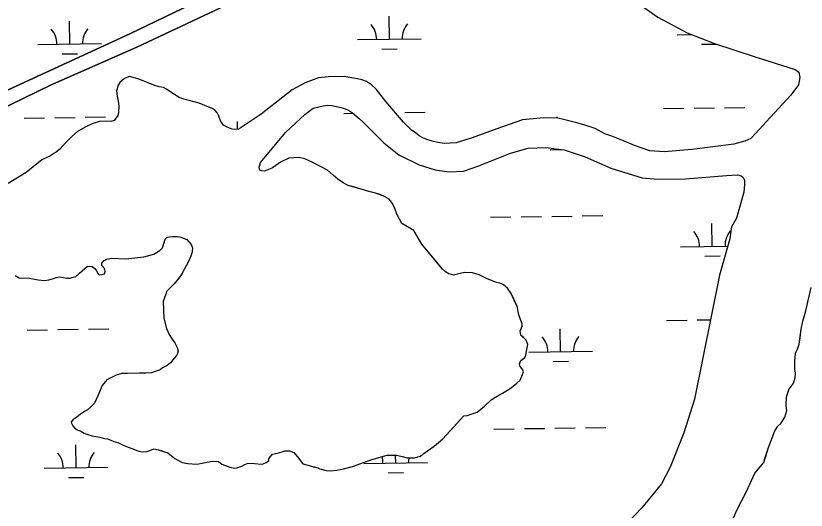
# Model space of a CAD drawing. Extents: x 3807117 to 3845308, y 337856 to 363736.
# Drawn here: x 3833202 to 3834443, y 356598 to 357375 of the extents above; entities that cross this region are included whole.
import ezdxf

# ---------------------------------------------------------------- set-up
doc = ezdxf.new("R2010")
doc.units = 0
doc.layers.add('V-TOPO-SHOR', color=7, linetype='Continuous')
doc.layers.add('V-WETL-SWMP', color=7, linetype='Continuous')

msp = doc.modelspace()

# ---------------------------------------------------------------- linework, layer by layer
at = {"layer": 'V-TOPO-SHOR'}
for points in [[(3831894.5, 356641.6), (3832032.1, 356706.5), (3832230.8, 356803.4), (3832404, 356884.7), (3832552.4, 356957.1), (3832740.3, 357048.1), (3832969, 357152.4), (3833183.7, 357255.4), (3833381.5, 357346.6), (3833573, 357439.2), (3833794.9, 357545.4), (3833916.2, 357600.6), (3833934.6, 357615), (3833943.6, 357628.2), (3833947.1, 357633.5), (3833951.7, 357637.7)], [(3833989.9, 357603.3), (3833978.5, 357602), (3833959, 357589.6), (3833925.3, 357566.5), (3833913.4, 357562.1), (3833899.5, 357558.7), (3833862.4, 357547.5), (3833774.6, 357502.4), (3833697.5, 357468.5), (3833567, 357408.4), (3833392.4, 357325.5), (3833256.6, 357265.9), (3833087.7, 357183.6), (3832930.9, 357113.6), (3832742.4, 357026.3), (3832563.6, 356942.3), (3832409.5, 356867.7), (3832260, 356801.5), (3832067.9, 356708.9), (3831895.7, 356631.3)], [(3834009.3, 357592.3), (3834012.5, 357589.4), (3834023.9, 357571.4), (3834030.6, 357552.8), (3834046.3, 357525.5), (3834073.8, 357484.4), (3834092.5, 357468.1), (3834147.9, 357417.2), (3834210.5, 357372.7), (3834256.4, 357348.2), (3834299.1, 357331.4), (3834363.2, 357310.4), (3834425.7, 357290.4)], [(3834425.7, 357290.4), (3834431.6, 357286.4), (3834433.3, 357278.1)], [(3833551.6, 357196.5), (3833542.2, 357196.8), (3833534.4, 357199.8), (3833528.6, 357202.8), (3833523.7, 357209.9), (3833520.4, 357218.7), (3833518.8, 357221.8), (3833515.6, 357225.9), (3833510.8, 357229.4), (3833490.3, 357237.8), (3833482.5, 357239.7), (3833474.6, 357241.6), (3833466.3, 357244), (3833458.9, 357246.4), (3833451.6, 357251), (3833444.2, 357256), (3833438.9, 357259.5), (3833434.1, 357262), (3833427.4, 357263.5), (3833419.2, 357266.1), (3833410.1, 357269.5), (3833402.3, 357272.5), (3833395.6, 357275.4), (3833386.6, 357278), (3833381.1, 357279.3), (3833374, 357277.1), (3833369.7, 357273.5), (3833365.5, 357269.8), (3833363, 357265.6), (3833360.6, 357256.2), (3833361.3, 357248.4), (3833363.1, 357240.6), (3833364.3, 357232.9), (3833363.5, 357223), (3833362.5, 357218.3), (3833357, 357210.3), (3833351.8, 357208.7), (3833335.2, 357209.3), (3833322.3, 357205.4), (3833312.5, 357200.5), (3833303.8, 357195.6), (3833299.1, 357192.9), (3833290.5, 357185.4), (3833284.4, 357179.6), (3833280.3, 357175.3), (3833271.7, 357165.2), (3833265.5, 357160.9), (3833262, 357158.8), (3833255.8, 357154.5), (3833252.2, 357152.8), (3833243.5, 357148.5), (3833218.9, 357128.7), (3833190.2, 357111.4)], [(3834356.2, 357181.9), (3834346.9, 357178), (3834329.7, 357173.4), (3834263.7, 357164.6), (3834220.4, 357161.1), (3834197.9, 357162.6), (3834173.7, 357171), (3834156.4, 357178.4), (3834137.9, 357185.8), (3834126.9, 357189.7), (3834112.1, 357197.7), (3834095.8, 357203.1), (3834083.2, 357206.5), (3834062.2, 357211.7), (3834053.3, 357214.2), (3834031.3, 357214.7), (3833998, 357211.3), (3833957.6, 357197.4), (3833918.8, 357182.9), (3833893.9, 357175.1), (3833874.6, 357174.1), (3833864.7, 357176), (3833855.8, 357177.8), (3833847.9, 357180.3), (3833841.5, 357183.3), (3833835.7, 357186.3), (3833829.4, 357191.3), (3833823.5, 357195.4), (3833818.2, 357200.5), (3833811.2, 357207.6), (3833783.4, 357240.4), (3833768.3, 357259.4), (3833760.9, 357266.5), (3833752.9, 357271.5), (3833745.5, 357274), (3833738.7, 357275.9), (3833717.8, 357279.6), (3833693.2, 357279.1), (3833677.6, 357277.2), (3833656.9, 357269.4), (3833636.3, 357258.5), (3833587.6, 357220.3), (3833551.6, 357196.5)], [(3834433.3, 357278.1), (3834431, 357266.5), (3834419.3, 357250.1), (3834380.1, 357208.5), (3834364.3, 357190.4), (3834356.2, 357181.9)], [(3833586.7, 357144.6), (3833626.3, 357192), (3833656, 357219.8), (3833669.3, 357229.5), (3833684.9, 357233.5), (3833692.2, 357234.2), (3833699, 357233.8), (3833703.2, 357232.8), (3833708.4, 357231.9), (3833714.7, 357230.5), (3833719.4, 357228.5), (3833724.7, 357226.5), (3833731.1, 357222.5), (3833741.2, 357213.4), (3833748.1, 357207.2), (3833780.1, 357175.1), (3833803.5, 357156.3), (3833835.7, 357140.9), (3833860.9, 357133.1), (3833882.9, 357129.9), (3833905.4, 357131), (3833929.2, 357139.3), (3833978.8, 357159.2), (3834006.8, 357166.7), (3834034.5, 357167.8), (3834063.3, 357164.3), (3834096.4, 357153.5), (3834136.4, 357135.7), (3834185.9, 357120.1), (3834211, 357118), (3834253.7, 357119), (3834318.3, 357124.1), (3834335.5, 357125), (3834341.3, 357123.6), (3834344, 357121.1), (3834346.1, 357116.9)], [(3833808.4, 357048.9), (3833800.8, 357063.3), (3833797.5, 357072.1), (3833793.6, 357080.3), (3833788.3, 357087), (3833781.4, 357091), (3833775.2, 357093.4), (3833767.3, 357096.4), (3833756.8, 357098.7), (3833744.8, 357102.6), (3833732.7, 357106), (3833724.4, 357108.4), (3833716.5, 357112.4), (3833708, 357118.4), (3833700.6, 357124.5), (3833691.6, 357132.6), (3833668.9, 357144.6), (3833656.3, 357150), (3833647.4, 357152.4), (3833630.8, 357151), (3833618, 357145), (3833610.8, 357139.6), (3833605.2, 357135.9), (3833600.5, 357133.7), (3833592.3, 357130.9), (3833587.6, 357131.3), (3833585.5, 357132.3), (3833584.4, 357137), (3833585.3, 357140.1), (3833586.7, 357144.6)], [(3834346.2, 357114.3), (3834346.3, 357110.1), (3834345.5, 357098.1), (3834333.9, 357057.2), (3834325.9, 357043.4), (3834323.2, 357024.6), (3834307.3, 356967.3), (3834267.8, 356772.8), (3834251.3, 356719.7), (3834229.5, 356666), (3834216, 356640.1), (3834185.1, 356602.3), (3834107.6, 356521.3)], [(3833472.2, 356671.6), (3833486.7, 356670.9), (3833497.6, 356672.7), (3833511.1, 356675.6), (3833520.4, 356674.7), (3833525.7, 356670.7), (3833538.3, 356665.8), (3833546.2, 356664.4), (3833549.3, 356665), (3833557, 356667.8), (3833561.1, 356669.9), (3833565.8, 356671.6), (3833572.5, 356672.3), (3833577.2, 356671.9), (3833588.1, 356670.6), (3833590.7, 356671.1), (3833595.4, 356673.3), (3833599.5, 356676.5), (3833599.4, 356679.7), (3833600.4, 356680.7), (3833605.5, 356686.6), (3833612.7, 356687.8), (3833616.9, 356688.9), (3833620.5, 356690), (3833624.6, 356691.7), (3833631.9, 356691.8), (3833638.7, 356688.9), (3833644.6, 356682.2), (3833653.1, 356671.5), (3833661.5, 356669.1), (3833669.9, 356666.7), (3833676.7, 356664.8), (3833679.8, 356663.3), (3833684, 356662.3), (3833689.8, 356660.9), (3833696.5, 356660.5), (3833706.4, 356661.3), (3833716.8, 356663.6), (3833730.7, 356667), (3833761.2, 356678.1), (3833785.4, 356684.9), (3833800, 356684.7), (3833808.9, 356682.8), (3833816.7, 356680.9), (3833828.2, 356680.7), (3833833.3, 356682.4), (3833837.5, 356683.5), (3833841.6, 356686.7), (3833859, 356699.1), (3833872.7, 356710.8), (3833896.1, 356736.3), (3833905.7, 356746.9), (3833910.9, 356747), (3833926.9, 356752.6), (3833938.2, 356761.7), (3833948.8, 356771.8), (3833958.1, 356777.7), (3833966.3, 356782.1), (3833974.5, 356787), (3833980.6, 356791.3), (3833988.8, 356797.7), (3833993.9, 356802.5), (3833997.9, 356811.4), (3833999.3, 356815.6), (3833997.2, 356820.2), (3833993.9, 356824.3), (3833993.3, 356828.5), (3833995.3, 356833.7), (3834001.4, 356838), (3834002.9, 356841.7), (3834004.8, 356850.6), (3834006.2, 356858.9), (3834003.4, 356865.6), (3833999.2, 356869.7), (3833995.4, 356873.2), (3833994.3, 356879.4), (3833997.2, 356887.3), (3833997.1, 356891), (3833994.9, 356897.7), (3833992.1, 356905.4), (3833989.2, 356918.9), (3833987, 356923.5), (3833979.9, 356938.9), (3833974.5, 356947.1), (3833967.6, 356952.7), (3833962.4, 356955.2), (3833957.2, 356956.1), (3833942.5, 356962), (3833937.2, 356964.5), (3833929.8, 356968), (3833919.4, 356971.4), (3833906.9, 356971.6), (3833900.2, 356969.9), (3833889.3, 356967.6), (3833882, 356969.5), (3833877.2, 356972.5), (3833872.4, 356977.1), (3833866, 356984.7), (3833839.8, 357016.4), (3833827.4, 357037.4), (3833808.4, 357048.9)], [(3833333.4, 356968), (3833338, 356968.6), (3833341.6, 356969.7), (3833342.6, 356973.4), (3833341.4, 356978), (3833337.7, 356982.6), (3833337.6, 356986.3), (3833341.2, 356990.5), (3833345.3, 356992.7), (3833352.5, 356994.4), (3833374.9, 356993.4), (3833403.4, 356996.1), (3833418.9, 357000.6), (3833428.7, 357006), (3833432.8, 357010.3), (3833434.7, 357017.1), (3833437.1, 357023.9), (3833440.2, 357027.1), (3833443.8, 357027.7), (3833448.5, 357028.3), (3833456.3, 357028), (3833461.5, 357027), (3833470.9, 357023.6), (3833477.9, 357015.5), (3833479.6, 357010.3), (3833479.2, 357004), (3833477.3, 356997.2), (3833474.3, 356990.9), (3833469.8, 356982), (3833466.8, 356976.2), (3833462.8, 356969.4), (3833458.3, 356963), (3833451.2, 356954), (3833439, 356941.8), (3833438.1, 356937.6), (3833433.6, 356926), (3833434.7, 356900.1), (3833438.7, 356884), (3833443.1, 356874.3), (3833448, 356867.1), (3833452.3, 356861.5), (3833455.6, 356853.7), (3833457.2, 356848.1), (3833456.3, 356844.4), (3833454.8, 356841.2), (3833451.2, 356837), (3833445.2, 356830.1), (3833440.1, 356825.8), (3833432.9, 356822), (3833428.8, 356818.8), (3833422.6, 356816.6), (3833415.4, 356814.3), (3833406.5, 356813.6), (3833396.7, 356813.4), (3833377.9, 356813), (3833369.1, 356813.3), (3833359.8, 356810.5), (3833345.4, 356803.4), (3833337.8, 356794.4), (3833331.4, 356778.1), (3833326, 356766.6), (3833319.9, 356760.2), (3833314.8, 356755.9), (3833310.1, 356753.2), (3833304, 356749.4), (3833298.4, 356744.6), (3833291.7, 356740.3), (3833289.2, 356737.1), (3833289.7, 356735.1), (3833291.9, 356730.9), (3833294.6, 356727.9), (3833298.8, 356724.9), (3833303.5, 356722.9), (3833309.9, 356719.4), (3833315.6, 356717.4), (3833322.4, 356715.5), (3833328.2, 356714.1), (3833334.4, 356713.2), (3833341.8, 356711.3), (3833346.5, 356710.3), (3833351.7, 356708.4), (3833356.4, 356706.4), (3833363.8, 356704), (3833371.1, 356700.5), (3833376.4, 356698.5), (3833384.3, 356695.1), (3833394.2, 356691.7), (3833401, 356690.2), (3833408.3, 356690.9), (3833412.9, 356692.1), (3833416.5, 356693.7), (3833419.6, 356694.8), (3833423.3, 356693.9), (3833426.4, 356693.4), (3833430.6, 356692), (3833435.9, 356690), (3833441.1, 356688.6), (3833452.2, 356679.4), (3833458, 356676.5), (3833463.3, 356673.5), (3833472.2, 356671.6)], [(3833201.3, 356967.1), (3833207.6, 356963.1), (3833223.7, 356962.9), (3833237.3, 356960.1), (3833247.2, 356959.3), (3833254.5, 356960), (3833260.2, 356961.6), (3833265.8, 356963.9), (3833271.5, 356965), (3833277.3, 356964.1), (3833282.5, 356962.7), (3833287.7, 356962.8), (3833290.3, 356963.9), (3833296.5, 356965.6), (3833302.6, 356970.9), (3833314.8, 356981.6), (3833322.1, 356981.2), (3833326.4, 356978.2), (3833329.1, 356974.1), (3833331.8, 356969.5), (3833333.4, 356968)], [(3834325.5, 356577.9), (3834334.9, 356599.5), (3834349.4, 356628), (3834362.8, 356656.5), (3834371, 356666.6), (3834376.5, 356673.5), (3834378.5, 356679.8), (3834380.4, 356686.1), (3834383.8, 356697.1), (3834393.7, 356722.9), (3834398.7, 356730.4), (3834403.3, 356734.6), (3834405.4, 356737.8), (3834409.9, 356744.7), (3834412.8, 356755.2), (3834411.6, 356762.5), (3834412.3, 356776.6), (3834414.7, 356784.5), (3834416.2, 356789.2), (3834419.8, 356792.9), (3834423.3, 356798.2), (3834425.7, 356806.1), (3834426.6, 356813.4), (3834425.4, 356820.7), (3834425.1, 356832.2), (3834426.4, 356844.8), (3834429.4, 356851.1), (3834432.4, 356859), (3834433.7, 356868.9), (3834435.5, 356882.5), (3834437.8, 356895.1), (3834442.7, 356911.4), (3834451.2, 356948.1)]]:
    msp.add_lwpolyline(points, dxfattribs=at)
at = {"layer": 'V-WETL-SWMP'}
for p, q in [((3833788.9, 357338.1), (3833788.4, 357374.1)), ((3833287.1, 357330.6), (3833286.5, 357366.5)), ((3834240.8, 357344.8), (3834264, 357345.2)), ((3833237.1, 357329.8), (3833337, 357331.3)), ((3833738.9, 357337.3), (3833838.9, 357338.8)), ((3833777.1, 357322.5), (3833801.1, 357322.8)), ((3834279, 357330), (3834302.3, 357330.3)), ((3833275.3, 357314.9), (3833299.3, 357315.3)), ((3833717.2, 357221.6), (3833731.9, 357221.8)), ((3833813.2, 357223), (3833845.2, 357223.5)), ((3834219.1, 357229.1), (3834251.1, 357229.5)), ((3834267.1, 357229.8), (3834299.1, 357230.3)), ((3834315.1, 357230.5), (3834347.1, 357231)), ((3833215.4, 357214), (3833247.4, 357214.5)), ((3833263.4, 357214.8), (3833295.4, 357215.2)), ((3833311.4, 357215.5), (3833343.4, 357215.9)), ((3833550.5, 357196.6), (3833550.3, 357208.6)), ((3834052.2, 357214.2), (3834052.2, 357216.1)), ((3834041, 357164.5), (3834059, 357164.8)), ((3833947.7, 357058.5), (3833979.7, 357059)), ((3833995.7, 357059.2), (3834027.7, 357059.7)), ((3834043.7, 357059.9), (3834075.7, 357060.4)), ((3834091.7, 357060.6), (3834123.7, 357061.1)), ((3834295.7, 357013), (3834295.2, 357048.9)), ((3834245.7, 357012.2), (3834320.1, 357013.3)), ((3834284, 356997.3), (3834308, 356997.7)), ((3834224.1, 356896.4), (3834256.1, 356896.9)), ((3834272.1, 356897.2), (3834293.1, 356897.5)), ((3833220.4, 356881.4), (3833252.4, 356881.9)), ((3833268.4, 356882.1), (3833300.4, 356882.6)), ((3833316.4, 356882.8), (3833348.4, 356883.3)), ((3834057.7, 356847.5), (3834057.2, 356883.5)), ((3834007.7, 356846.8), (3834107.7, 356848.3)), ((3834046, 356831.9), (3834070, 356832.3)), ((3833952.7, 356725.8), (3833984.7, 356726.3)), ((3834000.7, 356726.6), (3834032.7, 356727)), ((3834048.7, 356727.3), (3834080.7, 356727.8)), ((3834096.7, 356728), (3834128.7, 356728.5)), ((3833297, 356665.3), (3833296.5, 356701.3)), ((3833748.9, 356672), (3833848.9, 356673.5)), ((3833798.9, 356672.8), (3833798.7, 356684.7)), ((3833247, 356664.5), (3833347, 356666)), ((3833285.3, 356649.7), (3833309.3, 356650)), ((3833787.1, 356657.2), (3833811.1, 356657.5))]:
    msp.add_line(p, q, dxfattribs=at)
for points in [[(3833673.1, 358153.3), (3833698.5, 358137.7), (3833744.6, 358108.5), (3833804.1, 358058.7), (3833824.4, 358039.3), (3833855.2, 357994.6), (3833906.1, 357909.7), (3833921.3, 357862), (3833924.9, 357818.3), (3833927.3, 357778.7), (3833933.4, 357742.3), (3833953.1, 357677), (3833957.6, 357664.6), (3833959.2, 357651.9), (3833959.3, 357647.8), (3833957.4, 357642.3), (3833951.7, 357637.7), (3833947.1, 357633.5), (3833934.6, 357615), (3833916.2, 357600.6), (3833794.9, 357545.4), (3833573, 357439.2), (3833381.5, 357346.6), (3833183.7, 357255.4)], [(3834147.9, 357417.2), (3834210.5, 357372.7), (3834256.4, 357348.2), (3834299.1, 357331.4), (3834363.2, 357310.4), (3834425.7, 357290.4), (3834431.6, 357286.4), (3834433.3, 357278.1), (3834431, 357266.5), (3834419.3, 357250.1), (3834380.1, 357208.5), (3834364.3, 357190.4), (3834356.2, 357181.9), (3834346.9, 357178), (3834329.7, 357173.4), (3834263.7, 357164.6), (3834220.4, 357161.1), (3834197.9, 357162.6), (3834173.7, 357171), (3834156.4, 357178.4), (3834137.9, 357185.8), (3834126.9, 357189.7), (3834112.1, 357197.7), (3834095.8, 357203.1), (3834083.2, 357206.5), (3834062.2, 357211.7), (3834053.3, 357214.2), (3834031.3, 357214.7), (3833998, 357211.3), (3833957.6, 357197.4), (3833918.8, 357182.9), (3833893.9, 357175.1), (3833874.6, 357174.1), (3833864.7, 357176), (3833855.8, 357177.8), (3833847.9, 357180.3), (3833841.5, 357183.3), (3833835.7, 357186.3), (3833829.4, 357191.3), (3833823.5, 357195.4), (3833818.2, 357200.5), (3833811.2, 357207.6)], [(3833087.7, 357183.6), (3833256.6, 357265.9), (3833392.4, 357325.5), (3833567, 357408.4)], [(3833811.2, 357207.6), (3833783.4, 357240.4), (3833768.3, 357259.4), (3833760.9, 357266.5), (3833752.9, 357271.5), (3833745.5, 357274), (3833738.7, 357275.9), (3833717.8, 357279.6), (3833693.2, 357279.1), (3833677.6, 357277.2), (3833656.9, 357269.4), (3833636.3, 357258.5), (3833587.6, 357220.3), (3833551.6, 357196.5), (3833542.2, 357196.8), (3833534.4, 357199.8), (3833528.6, 357202.8), (3833523.7, 357209.9), (3833520.4, 357218.7), (3833518.8, 357221.8), (3833515.6, 357225.9), (3833510.8, 357229.4), (3833490.3, 357237.8), (3833474.6, 357241.6), (3833466.3, 357244), (3833458.9, 357246.4), (3833451.6, 357251), (3833438.9, 357259.5), (3833434.1, 357262), (3833427.5, 357263.5), (3833419.2, 357266.1), (3833410.1, 357269.5), (3833402.3, 357272.5), (3833395.6, 357275.4), (3833386.6, 357278), (3833381.1, 357279.3), (3833374, 357277.1), (3833369.7, 357273.5), (3833365.5, 357269.8), (3833363, 357265.6), (3833360.6, 357256.2), (3833361.3, 357248.4), (3833363.1, 357240.6), (3833364.3, 357232.9), (3833363.5, 357223), (3833362.5, 357218.3), (3833357, 357210.3), (3833351.8, 357208.7), (3833335.2, 357209.3), (3833322.3, 357205.4), (3833312.5, 357200.5), (3833303.8, 357195.6), (3833299.1, 357192.9), (3833290.5, 357185.4), (3833284.4, 357179.6), (3833280.3, 357175.3), (3833271.7, 357165.2), (3833265.5, 357160.9), (3833262, 357158.8), (3833255.8, 357154.5), (3833252.2, 357152.8), (3833243.5, 357148.5), (3833218.9, 357128.7), (3833190.2, 357111.4)], [(3833793.6, 357080.3), (3833788.3, 357087), (3833781.4, 357091), (3833767.3, 357096.4), (3833756.8, 357098.7), (3833744.8, 357102.6), (3833724.4, 357108.4), (3833716.5, 357112.4), (3833708, 357118.4), (3833700.6, 357124.5), (3833691.6, 357132.6), (3833668.9, 357144.6), (3833656.3, 357150), (3833647.4, 357152.4), (3833630.8, 357151), (3833618, 357145), (3833610.8, 357139.6), (3833605.2, 357135.9), (3833600.5, 357133.7), (3833592.3, 357130.9), (3833587.6, 357131.3), (3833585.5, 357132.3), (3833584.4, 357137), (3833586.7, 357144.6), (3833626.3, 357192), (3833656, 357219.8), (3833669.3, 357229.5), (3833684.9, 357233.5), (3833692.2, 357234.2), (3833699, 357233.8), (3833703.2, 357232.8), (3833708.4, 357231.9), (3833714.7, 357230.5), (3833719.4, 357228.5), (3833724.7, 357226.5), (3833731.1, 357222.5), (3833741.2, 357213.4), (3833748.1, 357207.2), (3833780.1, 357175.1), (3833803.5, 357156.3), (3833835.7, 357140.9), (3833860.9, 357133.1), (3833882.9, 357129.9), (3833905.4, 357131), (3833929.2, 357139.3), (3833978.8, 357159.2), (3834006.8, 357166.7), (3834034.5, 357167.8), (3834063.3, 357164.3), (3834096.4, 357153.5), (3834136.4, 357135.7), (3834185.9, 357120.1), (3834211, 357118), (3834253.7, 357119), (3834318.3, 357124.1), (3834335.5, 357125), (3834341.3, 357123.6), (3834344, 357121.1), (3834346.1, 357116.9), (3834346.3, 357110.1), (3834345.5, 357098.1), (3834333.9, 357057.2), (3834325.9, 357043.4), (3834323.2, 357024.6), (3834307.3, 356967.3), (3834267.8, 356772.8), (3834251.3, 356719.7), (3834229.5, 356666), (3834216, 356640.1), (3834185.1, 356602.3), (3834107.6, 356521.3)], [(3833426.4, 356693.4), (3833435.9, 356690), (3833441.1, 356688.6), (3833452.2, 356679.4), (3833458, 356676.5), (3833463.3, 356673.5), (3833472.2, 356671.6), (3833486.7, 356670.9), (3833497.6, 356672.7), (3833511.1, 356675.6), (3833520.4, 356674.7), (3833525.7, 356670.7), (3833538.3, 356665.8), (3833546.2, 356664.4), (3833549.3, 356665), (3833557, 356667.8), (3833561.1, 356669.9), (3833565.8, 356671.6), (3833572.5, 356672.3), (3833577.2, 356671.9), (3833588.1, 356670.6), (3833590.7, 356671.1), (3833595.4, 356673.3), (3833599.5, 356676.5), (3833599.4, 356679.7), (3833605.5, 356686.6), (3833612.7, 356687.8), (3833616.9, 356688.9), (3833620.5, 356690), (3833624.6, 356691.7), (3833631.9, 356691.8), (3833638.7, 356688.9), (3833644.6, 356682.2), (3833653.1, 356671.5), (3833676.7, 356664.8), (3833679.8, 356663.3), (3833689.8, 356660.9), (3833696.5, 356660.5), (3833706.4, 356661.3), (3833716.8, 356663.6), (3833730.7, 356667), (3833761.1, 356678.1), (3833785.4, 356684.9), (3833800, 356684.7), (3833808.9, 356682.8), (3833816.7, 356680.9), (3833828.2, 356680.7), (3833833.3, 356682.4), (3833837.5, 356683.5), (3833841.6, 356686.7), (3833859, 356699.1), (3833872.7, 356710.8), (3833905.7, 356746.9), (3833910.9, 356747), (3833926.9, 356752.6), (3833938.2, 356761.7), (3833948.8, 356771.8), (3833958.1, 356777.7), (3833966.3, 356782.1), (3833974.5, 356787), (3833980.6, 356791.3), (3833988.8, 356797.7), (3833993.9, 356802.5), (3833997.9, 356811.4), (3833999.3, 356815.6), (3833997.2, 356820.2), (3833993.9, 356824.3), (3833993.3, 356828.5), (3833995.3, 356833.7), (3834001.4, 356838), (3834002.9, 356841.7), (3834004.8, 356850.6), (3834006.2, 356858.9), (3834003.4, 356865.6), (3833995.4, 356873.2), (3833994.3, 356879.4), (3833997.2, 356887.3), (3833997.1, 356891), (3833994.9, 356897.7), (3833992.1, 356905.4), (3833989.2, 356918.9), (3833979.9, 356938.9), (3833974.5, 356947.1), (3833967.6, 356952.7), (3833962.4, 356955.2), (3833957.2, 356956.1), (3833942.5, 356962), (3833929.8, 356968), (3833919.4, 356971.4), (3833906.9, 356971.6), (3833900.2, 356969.9), (3833889.3, 356967.6), (3833882, 356969.5), (3833877.2, 356972.5), (3833872.4, 356977.1), (3833839.8, 357016.4), (3833827.4, 357037.4), (3833808.4, 357048.9), (3833800.8, 357063.3), (3833797.5, 357072.1), (3833793.6, 357080.3)], [(3833282.5, 356962.7), (3833287.7, 356962.8), (3833290.3, 356963.9), (3833296.5, 356965.6), (3833314.8, 356981.6), (3833322.1, 356981.2), (3833326.4, 356978.2), (3833329.1, 356974.1), (3833331.8, 356969.5), (3833333.4, 356968), (3833338, 356968.6), (3833341.6, 356969.7), (3833342.6, 356973.4), (3833341.4, 356978), (3833337.7, 356982.6), (3833337.6, 356986.3), (3833341.2, 356990.5), (3833345.3, 356992.7), (3833352.5, 356994.4), (3833374.9, 356993.4), (3833403.4, 356996.1), (3833418.9, 357000.6), (3833428.7, 357006), (3833432.8, 357010.3), (3833434.7, 357017.1), (3833437.1, 357023.9), (3833440.2, 357027.1), (3833443.8, 357027.7), (3833448.5, 357028.3), (3833456.3, 357028), (3833461.5, 357027), (3833470.9, 357023.6), (3833477.9, 357015.5), (3833479.6, 357010.3), (3833479.2, 357004), (3833477.3, 356997.2), (3833474.3, 356990.9), (3833466.8, 356976.2), (3833462.8, 356969.3), (3833458.3, 356963), (3833451.2, 356954), (3833439, 356941.8), (3833438.1, 356937.6), (3833433.6, 356926), (3833434.7, 356900.1), (3833438.7, 356884), (3833443.1, 356874.3), (3833448, 356867.1), (3833452.3, 356861.5), (3833455.6, 356853.7), (3833457.2, 356848.1), (3833456.3, 356844.4), (3833454.8, 356841.2), (3833451.2, 356837), (3833445.2, 356830.1), (3833440.1, 356825.8), (3833432.9, 356822), (3833428.8, 356818.8), (3833422.6, 356816.6), (3833415.4, 356814.3), (3833406.5, 356813.6), (3833377.9, 356813), (3833369.1, 356813.3), (3833359.8, 356810.5), (3833345.4, 356803.4), (3833337.8, 356794.4), (3833331.4, 356778.1), (3833326, 356766.6), (3833319.9, 356760.2), (3833314.8, 356755.9), (3833310.1, 356753.2), (3833304, 356749.4), (3833298.4, 356744.6), (3833291.7, 356740.3), (3833289.2, 356737.1), (3833289.7, 356735.1), (3833291.9, 356730.9), (3833294.6, 356727.9), (3833298.8, 356724.9), (3833303.5, 356722.9), (3833309.9, 356719.4), (3833315.6, 356717.4), (3833322.4, 356715.5), (3833328.2, 356714.1), (3833334.4, 356713.2), (3833341.8, 356711.3), (3833346.5, 356710.3), (3833351.7, 356708.4), (3833356.4, 356706.4), (3833363.8, 356704), (3833371.1, 356700.5), (3833376.4, 356698.5), (3833384.3, 356695.1), (3833394.2, 356691.7), (3833401, 356690.2), (3833408.3, 356690.9), (3833412.9, 356692.1), (3833416.5, 356693.7), (3833419.6, 356694.8), (3833423.3, 356693.9), (3833426.4, 356693.4)], [(3833201.3, 356967.1), (3833207.6, 356963.1), (3833223.7, 356962.9), (3833237.3, 356960.1), (3833247.2, 356959.3), (3833254.5, 356960), (3833260.2, 356961.6), (3833265.8, 356963.9), (3833271.5, 356965), (3833277.3, 356964.1), (3833282.5, 356962.7)], [(3834325.5, 356577.9), (3834334.9, 356599.5), (3834349.4, 356628), (3834362.8, 356656.5), (3834376.5, 356673.5), (3834383.8, 356697.1), (3834393.7, 356722.9), (3834398.7, 356730.4), (3834403.3, 356734.6), (3834409.9, 356744.7), (3834412.8, 356755.2), (3834411.6, 356762.5), (3834412.3, 356776.6), (3834416.2, 356789.2), (3834419.8, 356792.9), (3834423.3, 356798.2), (3834425.7, 356806.1), (3834426.6, 356813.4), (3834425.4, 356820.7), (3834425.1, 356832.2), (3834426.4, 356844.8), (3834429.4, 356851.1), (3834432.4, 356859), (3834435.5, 356882.5), (3834437.8, 356895.1), (3834442.7, 356911.4), (3834451.2, 356948.1)]]:
    msp.add_lwpolyline(points, dxfattribs=at)
for centre, start, end in [((3833733.7, 357337.7), 0.0865, 41.6302), ((3833844.1, 357339.4), 140.0865, 181.6302), ((3833231.8, 357330.2), 0.0865, 41.6302), ((3833342.3, 357331.9), 140.0865, 181.6302), ((3834240.5, 357012.6), 0.0865, 41.6302), ((3834351, 357014.3), 140.0865, 181.6302), ((3834113, 356848.8), 140.0865, 181.6302), ((3834002.5, 356847.2), 0.0865, 41.6302), ((3833241.8, 356664.9), 0.0865, 41.6302), ((3833352.3, 356666.6), 140.0865, 181.6302), ((3833743.6, 356672.4), 0.0865, 16.8354), ((3833854.1, 356674.1), 168.9185, 181.6302)]:
    msp.add_arc(centre, 35.2, start, end, dxfattribs=at)

doc.saveas('drawing.dxf')
